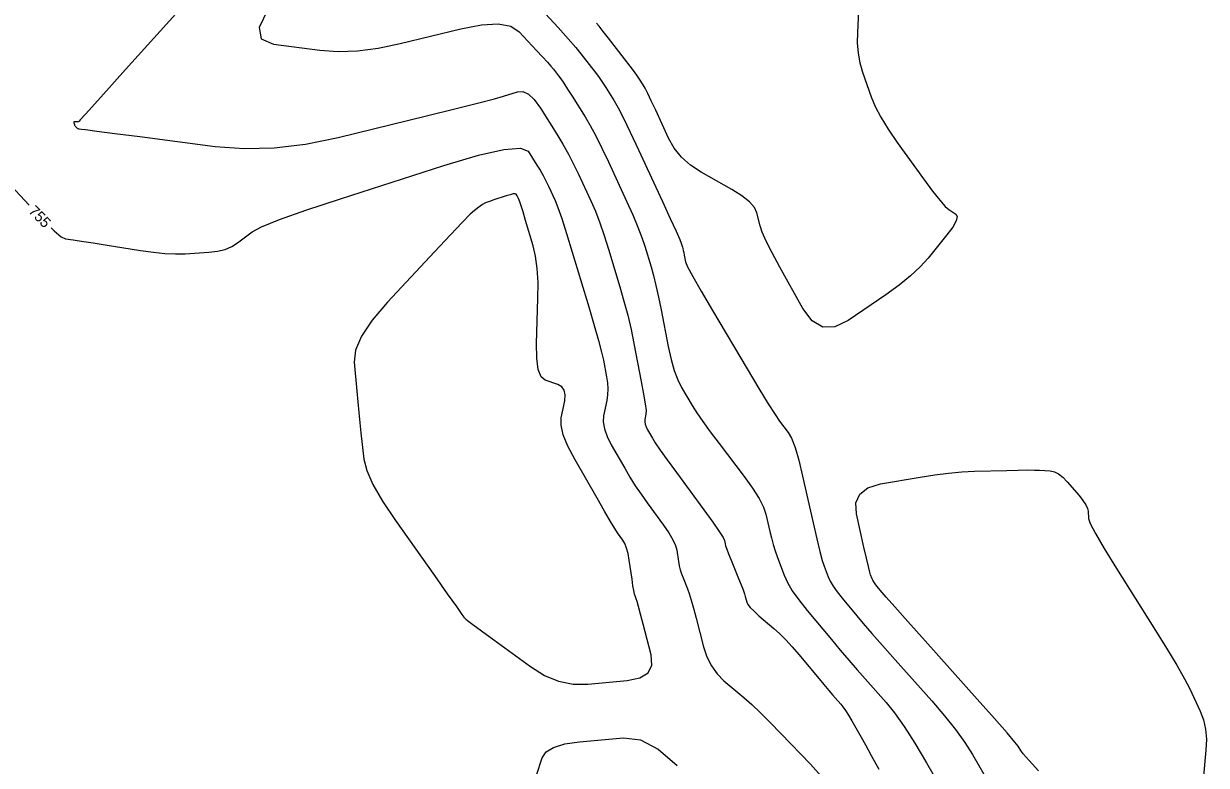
# Model space of a CAD drawing. Extents: x 2082232 to 2083549, y 592624 to 593832.
# Drawn here: x 2082534.3 to 2082612.4, y 593384.1 to 593433.1 of the extents above; entities that cross this region are included whole.
import ezdxf

# ---------------------------------------------------------------- set-up
doc = ezdxf.new("R2010")
doc.units = 0
doc.layers.add('DT_X_Contour_Major', color=7, linetype='Continuous')
doc.layers.add('DT_X_Contour_Minor', color=7, linetype='Continuous')

msp = doc.modelspace()

# ---------------------------------------------------------------- linework, layer by layer
at = {"layer": 'DT_X_Contour_Major'}
for points in [[(2082536.08, 593419.633), (2082536.269, 593419.45), (2082536.742, 593419.055), (2082537.024, 593418.908), (2082537.523, 593418.85), (2082537.797, 593418.813), (2082538.242, 593418.746), (2082538.86, 593418.649), (2082539.651, 593418.523), (2082541.988, 593418.145), (2082542.829, 593418.025), (2082543.598, 593417.95), (2082544.297, 593417.919), (2082544.925, 593417.933), (2082546.504, 593418.029), (2082547.067, 593418.095), (2082547.571, 593418.22), (2082548.017, 593418.404), (2082548.403, 593418.647), (2082549.355, 593419.375), (2082549.989, 593419.717), (2082551.174, 593420.196), (2082552.912, 593420.813), (2082555.202, 593421.567), (2082562.044, 593423.76), (2082564.317, 593424.437), (2082566.002, 593424.821), (2082567.1, 593424.913), (2082567.61, 593424.713), (2082568.189, 593423.791), (2082568.399, 593423.444), (2082568.596, 593423.096), (2082568.78, 593422.746), (2082568.949, 593422.394), (2082569.385, 593421.455), (2082569.578, 593420.977), (2082569.833, 593420.249), (2082570.149, 593419.269), (2082570.525, 593418.039), (2082571.611, 593414.423), (2082571.977, 593413.186), (2082572.262, 593412.184), (2082572.464, 593411.419), (2082572.585, 593410.891), (2082572.797, 593409.795), (2082572.857, 593409.389), (2082572.878, 593408.991), (2082572.86, 593408.601), (2082572.802, 593408.221), (2082572.597, 593407.216), (2082572.571, 593406.813), (2082572.647, 593406.36), (2082572.825, 593405.854), (2082573.106, 593405.297), (2082573.991, 593403.744), (2082574.332, 593403.164), (2082574.691, 593402.592), (2082575.069, 593402.027), (2082575.465, 593401.469), (2082576.546, 593399.99), (2082576.906, 593399.47), (2082577.175, 593399.018), (2082577.352, 593398.636), (2082577.439, 593398.323), (2082577.549, 593397.581), (2082577.599, 593397.304), (2082577.665, 593397.03), (2082577.748, 593396.759), (2082577.849, 593396.492), (2082578.138, 593395.782), (2082578.256, 593395.461), (2082578.392, 593395.029), (2082578.546, 593394.487), (2082578.719, 593393.835), (2082579.205, 593391.948), (2082579.426, 593391.277), (2082579.724, 593390.678), (2082580.1, 593390.151), (2082580.553, 593389.698), (2082581.865, 593388.584), (2082582.388, 593388.122), (2082582.97, 593387.574), (2082583.614, 593386.94), (2082584.317, 593386.218), (2082586.275, 593384.178), (2082586.975, 593383.398)], [(2082532.218, 593423.7), (2082534.612, 593421.135)]]:
    msp.add_lwpolyline(points, dxfattribs=at)
at = {"layer": 'DT_X_Contour_Minor'}
for points in [[(2082550.257, 593440.393), (2082543.285, 593432.645), (2082540.993, 593430.099), (2082539.349, 593428.272), (2082538.351, 593427.164), (2082538, 593426.776), (2082537.926, 593426.699), (2082537.896, 593426.674), (2082537.86, 593426.657), (2082537.82, 593426.648), (2082537.774, 593426.647), (2082537.645, 593426.654), (2082537.604, 593426.652), (2082537.578, 593426.639), (2082537.568, 593426.615), (2082537.573, 593426.581), (2082537.607, 593426.476), (2082537.621, 593426.438), (2082537.639, 593426.402), (2082537.661, 593426.369), (2082537.687, 593426.338), (2082537.761, 593426.26), (2082537.792, 593426.233), (2082537.83, 593426.212), (2082537.874, 593426.197), (2082537.925, 593426.188), (2082538.071, 593426.17), (2082538.353, 593426.135), (2082539.09, 593426.04), (2082540.281, 593425.886), (2082541.927, 593425.674), (2082546.922, 593425.029), (2082548.835, 593424.884), (2082550.827, 593424.933), (2082552.898, 593425.177), (2082555.049, 593425.616), (2082560.89, 593427.044), (2082562.85, 593427.527), (2082564.35, 593427.903), (2082565.389, 593428.174), (2082565.968, 593428.339), (2082566.899, 593428.637), (2082567.255, 593428.654), (2082567.626, 593428.48), (2082568.012, 593428.115), (2082568.413, 593427.559), (2082569.501, 593425.824), (2082569.897, 593425.172), (2082570.267, 593424.517), (2082570.612, 593423.859), (2082570.931, 593423.198), (2082571.75, 593421.431), (2082572.053, 593420.734), (2082572.35, 593419.969), (2082572.641, 593419.136), (2082572.925, 593418.234), (2082573.675, 593415.739), (2082573.944, 593414.802), (2082574.188, 593413.865), (2082574.407, 593412.926), (2082574.602, 593411.985), (2082575.088, 593409.476), (2082575.244, 593408.636), (2082575.348, 593407.998), (2082575.399, 593407.561), (2082575.398, 593407.325), (2082575.325, 593406.967), (2082575.315, 593406.823), (2082575.343, 593406.661), (2082575.406, 593406.481), (2082575.506, 593406.282), (2082575.822, 593405.728), (2082576.01, 593405.43), (2082576.338, 593404.953), (2082576.805, 593404.297), (2082577.411, 593403.461), (2082579.214, 593400.993), (2082579.808, 593400.173), (2082580.235, 593399.564), (2082580.496, 593399.165), (2082580.591, 593398.977), (2082580.624, 593398.756), (2082580.658, 593398.626), (2082580.736, 593398.403), (2082580.857, 593398.087), (2082581.021, 593397.677), (2082581.517, 593396.46), (2082581.685, 593396.043), (2082581.815, 593395.706), (2082581.907, 593395.448), (2082581.961, 593395.27), (2082582.056, 593394.901), (2082582.134, 593394.74), (2082582.294, 593394.536), (2082582.539, 593394.288), (2082582.867, 593393.996), (2082583.853, 593393.159), (2082584.234, 593392.815), (2082584.637, 593392.412), (2082585.062, 593391.95), (2082585.509, 593391.429), (2082586.729, 593389.96), (2082587.147, 593389.459), (2082587.483, 593389.059), (2082587.738, 593388.758), (2082587.913, 593388.558), (2082588.271, 593388.157), (2082588.418, 593387.975), (2082588.589, 593387.73), (2082588.784, 593387.42), (2082589.004, 593387.047), (2082589.623, 593385.968), (2082589.907, 593385.462), (2082590.295, 593384.755), (2082590.787, 593383.845)], [(2082550.378, 593434.033), (2082549.826, 593432.882), (2082549.955, 593432.133), (2082550.767, 593431.783), (2082553.842, 593431.386), (2082555.039, 593431.302), (2082556.323, 593431.346), (2082557.694, 593431.52), (2082559.153, 593431.823), (2082563.159, 593432.803), (2082564.527, 593433.066), (2082565.627, 593433.121), (2082566.459, 593432.969), (2082567.023, 593432.608), (2082568.169, 593431.37), (2082568.561, 593430.944), (2082568.877, 593430.594), (2082569.116, 593430.319), (2082569.279, 593430.121), (2082569.613, 593429.694), (2082569.762, 593429.489), (2082569.961, 593429.196), (2082570.21, 593428.815), (2082570.508, 593428.345), (2082571.367, 593426.974), (2082571.706, 593426.403), (2082572.076, 593425.717), (2082572.479, 593424.916), (2082572.913, 593424.001), (2082574.115, 593421.407), (2082574.528, 593420.491), (2082574.868, 593419.69), (2082575.134, 593419.003), (2082575.325, 593418.43), (2082575.739, 593417.054), (2082575.896, 593416.49), (2082576.059, 593415.827), (2082576.227, 593415.067), (2082576.4, 593414.21), (2082576.868, 593411.792), (2082577.055, 593410.943), (2082577.264, 593410.21), (2082577.496, 593409.592), (2082577.749, 593409.09), (2082578.455, 593407.904), (2082578.764, 593407.413), (2082579.163, 593406.828), (2082579.651, 593406.15), (2082580.229, 593405.378), (2082581.889, 593403.195), (2082582.446, 593402.426), (2082582.871, 593401.755), (2082583.165, 593401.182), (2082583.326, 593400.708), (2082583.582, 593399.574), (2082583.686, 593399.146), (2082583.806, 593398.716), (2082583.944, 593398.282), (2082584.097, 593397.844), (2082584.529, 593396.673), (2082584.746, 593396.198), (2082585.072, 593395.653), (2082585.507, 593395.038), (2082586.052, 593394.351), (2082587.651, 593392.427), (2082588.241, 593391.723), (2082588.811, 593391.053), (2082589.361, 593390.419), (2082589.892, 593389.819), (2082591.28, 593388.265), (2082591.837, 593387.578), (2082592.468, 593386.682), (2082593.171, 593385.578), (2082593.947, 593384.266), (2082596.115, 593380.488)], [(2082589.469, 593434.473), (2082589.37, 593432.564), (2082589.363, 593431.862), (2082589.419, 593431.188), (2082589.537, 593430.542), (2082589.717, 593429.924), (2082590.279, 593428.313), (2082590.546, 593427.671), (2082590.923, 593426.954), (2082591.41, 593426.161), (2082592.008, 593425.292), (2082593.751, 593422.876), (2082594.345, 593422.069), (2082594.819, 593421.461), (2082595.173, 593421.053), (2082595.408, 593420.843), (2082595.875, 593420.55), (2082595.97, 593420.382), (2082595.905, 593420.097), (2082595.68, 593419.696), (2082595.295, 593419.179), (2082594.056, 593417.644), (2082593.532, 593417.06), (2082592.892, 593416.462), (2082592.134, 593415.849), (2082591.26, 593415.221), (2082588.771, 593413.525), (2082587.883, 593413.097), (2082587.086, 593413.085), (2082586.38, 593413.489), (2082585.764, 593414.309), (2082584.244, 593417.05), (2082583.735, 593417.99), (2082583.349, 593418.756), (2082583.086, 593419.348), (2082582.945, 593419.764), (2082582.735, 593420.642), (2082582.572, 593420.985), (2082582.239, 593421.353), (2082581.736, 593421.748), (2082581.064, 593422.169), (2082579.046, 593423.325), (2082578.344, 593423.791), (2082577.751, 593424.321), (2082577.267, 593424.915), (2082576.893, 593425.573), (2082576.041, 593427.414)], [(2082568.758, 593433.779), (2082569.583, 593432.882), (2082570.248, 593432.144), (2082570.752, 593431.566), (2082571.095, 593431.149), (2082571.798, 593430.249), (2082572.054, 593429.913), (2082572.296, 593429.578), (2082572.525, 593429.245), (2082572.739, 593428.913), (2082573.292, 593428.031), (2082573.548, 593427.582), (2082573.9, 593426.894), (2082574.349, 593425.968), (2082574.895, 593424.804), (2082576.48, 593421.383), (2082577.003, 593420.248), (2082577.385, 593419.411), (2082577.626, 593418.87), (2082577.726, 593418.625), (2082577.802, 593418.37), (2082577.832, 593418.265), (2082577.862, 593418.142), (2082577.893, 593418.001), (2082577.925, 593417.841), (2082578.012, 593417.392), (2082578.148, 593417.065), (2082578.491, 593416.418), (2082579.04, 593415.453), (2082579.795, 593414.169), (2082582.086, 593410.32), (2082582.864, 593409.021), (2082583.481, 593408.014), (2082583.937, 593407.297), (2082584.232, 593406.87), (2082584.802, 593406.12), (2082585.022, 593405.729), (2082585.254, 593405.117), (2082585.498, 593404.284), (2082585.754, 593403.231), (2082586.453, 593400.129), (2082586.695, 593399.078), (2082586.895, 593398.251), (2082587.055, 593397.648), (2082587.174, 593397.269), (2082587.435, 593396.559), (2082587.567, 593396.271), (2082587.765, 593395.941), (2082588.029, 593395.568), (2082588.359, 593395.151), (2082589.329, 593393.985), (2082589.76, 593393.475), (2082590.328, 593392.821), (2082591.031, 593392.022), (2082591.87, 593391.079), (2082594.289, 593388.372), (2082595.137, 593387.389), (2082595.868, 593386.469), (2082596.482, 593385.612), (2082596.978, 593384.818), (2082598.143, 593382.787)], [(2082576.041, 593427.414), (2082575.749, 593428.036), (2082575.515, 593428.523), (2082575.337, 593428.873), (2082575.216, 593429.089), (2082574.97, 593429.481), (2082574.839, 593429.674), (2082574.631, 593429.959), (2082574.345, 593430.336), (2082573.982, 593430.805), (2082572.911, 593432.177), (2082572.557, 593432.631), (2082572.295, 593432.964), (2082572.127, 593433.176)], [(2082570.022, 593408.214), (2082570.059, 593408.6), (2082569.996, 593408.906), (2082569.832, 593409.133), (2082569.568, 593409.28), (2082568.73, 593409.565), (2082568.459, 593409.798), (2082568.275, 593410.282), (2082568.178, 593411.017), (2082568.167, 593412.003), (2082568.255, 593414.967), (2082568.26, 593416.019), (2082568.21, 593416.95), (2082568.104, 593417.761), (2082567.942, 593418.452), (2082567.437, 593420.133), (2082567.269, 593420.691), (2082567.143, 593421.1), (2082567.06, 593421.363), (2082567.019, 593421.479), (2082566.968, 593421.591), (2082566.947, 593421.633), (2082566.925, 593421.674), (2082566.902, 593421.716), (2082566.877, 593421.757), (2082566.808, 593421.867), (2082566.747, 593421.891), (2082566.616, 593421.88), (2082566.415, 593421.834), (2082566.144, 593421.754), (2082565.328, 593421.492), (2082565.043, 593421.393), (2082564.798, 593421.291), (2082564.594, 593421.186), (2082564.431, 593421.078), (2082564.052, 593420.788), (2082563.781, 593420.536), (2082563.253, 593419.998), (2082562.468, 593419.174), (2082561.426, 593418.063), (2082558.305, 593414.721), (2082557.289, 593413.534), (2082556.583, 593412.479), (2082556.185, 593411.558), (2082556.097, 593410.769), (2082556.273, 593408.843), (2082556.34, 593408.129), (2082556.409, 593407.432), (2082556.48, 593406.752), (2082556.553, 593406.088), (2082556.751, 593404.341), (2082556.937, 593403.596), (2082557.346, 593402.674), (2082557.978, 593401.574), (2082558.834, 593400.296), (2082561.412, 593396.651), (2082562.258, 593395.455), (2082562.863, 593394.599), (2082563.227, 593394.084), (2082563.349, 593393.909), (2082563.354, 593393.899), (2082563.356, 593393.894), (2082563.361, 593393.888), (2082563.368, 593393.881), (2082563.376, 593393.874), (2082563.401, 593393.851), (2082563.411, 593393.842), (2082563.422, 593393.832), (2082563.434, 593393.821), (2082563.482, 593393.776), (2082563.608, 593393.681), (2082563.958, 593393.422), (2082564.533, 593393), (2082565.333, 593392.413), (2082567.765, 593390.63), (2082568.686, 593390.056), (2082569.623, 593389.672), (2082570.578, 593389.477), (2082571.549, 593389.473), (2082574.163, 593389.713), (2082574.996, 593389.887), (2082575.535, 593390.228), (2082575.78, 593390.736), (2082575.732, 593391.412), (2082575.211, 593393.435), (2082575.036, 593394.108), (2082574.903, 593394.611), (2082574.81, 593394.943), (2082574.759, 593395.104), (2082574.676, 593395.306), (2082574.64, 593395.432), (2082574.595, 593395.657), (2082574.539, 593395.982), (2082574.474, 593396.406), (2082574.287, 593397.67), (2082574.209, 593398.108), (2082574.114, 593398.473), (2082574.004, 593398.766), (2082573.877, 593398.986), (2082573.519, 593399.477), (2082573.333, 593399.758), (2082573.045, 593400.232), (2082572.654, 593400.899), (2082572.16, 593401.759), (2082570.706, 593404.312), (2082570.24, 593405.203), (2082569.932, 593405.961), (2082569.782, 593406.586), (2082569.79, 593407.079), (2082570.022, 593408.214)], [(2082600.008, 593385.371), (2082599.793, 593385.645), (2082599.269, 593386.255), (2082598.438, 593387.2), (2082597.298, 593388.48), (2082593.849, 593392.34), (2082592.701, 593393.626), (2082591.844, 593394.588), (2082591.28, 593395.227), (2082591.006, 593395.542), (2082590.666, 593395.952), (2082590.55, 593396.098), (2082590.457, 593396.229), (2082590.388, 593396.345), (2082590.342, 593396.445), (2082590.25, 593396.695), (2082590.197, 593396.879), (2082590.106, 593397.247), (2082589.977, 593397.796), (2082589.81, 593398.528), (2082589.316, 593400.724), (2082589.276, 593401.466), (2082589.528, 593402.044), (2082590.073, 593402.459), (2082590.909, 593402.71), (2082593.528, 593403.162), (2082594.488, 593403.313), (2082595.404, 593403.427), (2082596.277, 593403.505), (2082597.106, 593403.546), (2082599.258, 593403.607), (2082599.998, 593403.624), (2082600.603, 593403.632), (2082601.074, 593403.631), (2082601.41, 593403.619), (2082602.127, 593403.576), (2082602.399, 593403.519), (2082602.677, 593403.38), (2082602.96, 593403.159), (2082603.249, 593402.857), (2082604.028, 593401.941), (2082604.284, 593401.618), (2082604.469, 593401.337), (2082604.582, 593401.097), (2082604.625, 593400.899), (2082604.642, 593400.425), (2082604.763, 593400.085), (2082605.114, 593399.423), (2082605.695, 593398.436), (2082606.507, 593397.127), (2082608.976, 593393.204), (2082609.819, 593391.848), (2082610.494, 593390.722), (2082611.003, 593389.826), (2082611.346, 593389.16), (2082612.036, 593387.692), (2082612.254, 593387.118), (2082612.39, 593386.497), (2082612.443, 593385.83), (2082612.415, 593385.115), (2082612.229, 593383.147)], [(2082568.534, 593384.598), (2082568.795, 593384.988), (2082569.293, 593385.296), (2082570.027, 593385.52), (2082570.998, 593385.662), (2082573.904, 593385.929), (2082575.026, 593385.792), (2082576.212, 593385.18), (2082577.463, 593384.093)], [(2082601.346, 593383.745), (2082600.734, 593384.419), (2082600.343, 593384.866), (2082600.171, 593385.086), (2082600.008, 593385.371)], [(2082568.153, 593383.448), (2082568.534, 593384.598)]]:
    msp.add_lwpolyline(points, dxfattribs=at)

# ---------------------------------------------------------------- texts
at = {"layer": 'DT_X_Contour_Major'}
msp.add_text('755', height=0.7, rotation=314.33779, dxfattribs=at).set_placement((2082534.533, 593420.696))

doc.saveas('drawing.dxf')
